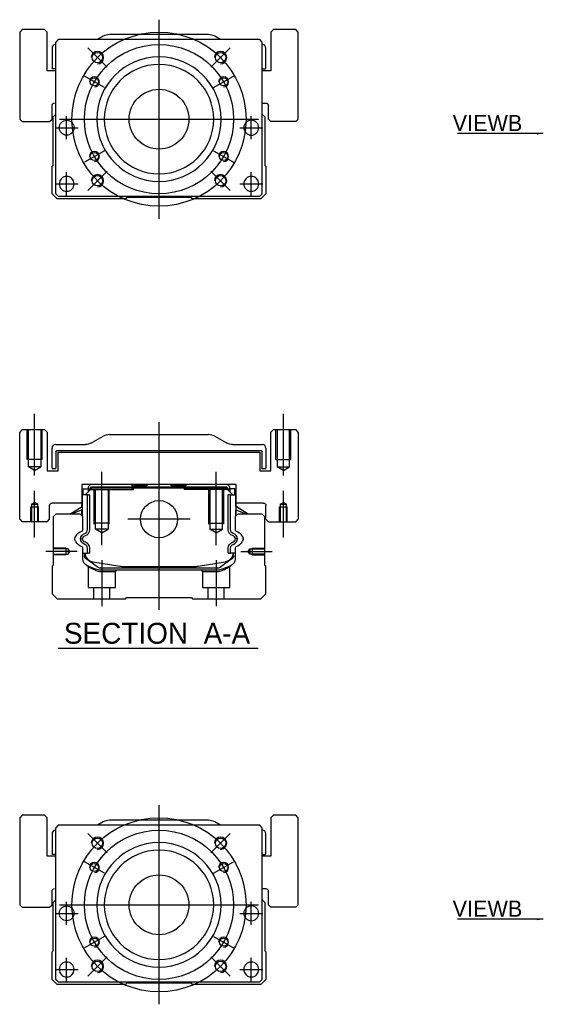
# Model space of a CAD drawing. Header units: millimetres. Extents: x 1805 to 4914, y -1594 to 860.
# Tile 333 of 656: x 3642 to 3853, y -1589 to -1193. Entities that reach past the tile are written whole.
import ezdxf
from ezdxf.lldxf.tags import DXFTag

# ---------------------------------------------------------------- set-up
doc = ezdxf.new("R2010")
doc.units = ezdxf.units.MM
doc.layers.get('0').update_dxf_attribs({"linetype": 'CONTINUOUS'})
doc.styles.add('CHN', font='txt')
doc.styles.add('DIM-7', font='SIMPLEX.shx', dxfattribs={"width": 0.7, "bigfont": 'chineset.shx'})
tags = doc.linetypes.add('DASHED', pattern=[25.72, 12.86, -12.86]).pattern_tags.tags
tags[6:7] = [DXFTag(74, 4), DXFTag(75, 0), DXFTag(340, '0'), DXFTag(46, 0.0), DXFTag(50, 0.0), DXFTag(44, 0.0), DXFTag(45, 0.0)]
tags[4:5] = [DXFTag(74, 4), DXFTag(75, 0), DXFTag(340, '0'), DXFTag(46, 0.0), DXFTag(50, 0.0), DXFTag(44, 0.0), DXFTag(45, 0.0)]
doc.dimstyles.new('CNS', dxfattribs={"dimtxt": 3.5, "dimasz": 2.5, "dimexe": 1, "dimexo": 1, "dimgap": 1, "dimtad": 1, "dimdsep": 46, "dimtxsty": 'DIM-7', "dimcen": 0.09, "dimclrd": 4, "dimclre": 4, "dimclrt": 1, "dimadec": 0, "dimazin": 0, "dimtfac": 1, "dimtmove": 0, "dimatfit": 3, "dimfxl": 0, "dimtvp": 0.971429, "dimtolj": 1, "dimarcsym": 0})

msp = doc.modelspace()

# ---------------------------------------------------------------- linework, layer by layer
at = {"ltscale": 0.3}
for p, q in [((3698.39, -1192.93), (3698.39, -1272.93)), ((3658.39, -1232.93), (3738.39, -1232.93)), ((3698.39, -1508.79), (3698.39, -1588.79)), ((3658.39, -1548.79), (3738.39, -1548.79))]:
    msp.add_line(p, q, dxfattribs=at)
at = {"linetype": 'Continuous'}
for p, q in [((3643.39, -1196.93), (3642.39, -1197.93)), ((3643.39, -1196.93), (3642.39, -1197.93)), ((3642.39, -1197.93), (3642.39, -1232.93)), ((3642.39, -1197.93), (3642.39, -1232.93)), ((3652.39, -1196.93), (3643.39, -1196.93)), ((3653.39, -1197.93), (3652.39, -1196.93)), ((3653.39, -1213.43), (3653.39, -1197.93)), ((3718.31, -1198.93), (3678.46, -1198.93)), ((3744.39, -1196.93), (3743.39, -1197.93)), ((3744.39, -1196.93), (3743.39, -1197.93)), ((3743.39, -1197.93), (3743.39, -1213.43)), ((3743.39, -1197.93), (3743.39, -1213.43)), ((3753.39, -1196.93), (3744.39, -1196.93)), ((3754.39, -1197.93), (3753.39, -1196.93)), ((3754.39, -1232.93), (3754.39, -1197.93)), ((3657.89, -1200.93), (3656.89, -1201.93)), ((3656.89, -1262.93), (3656.89, -1201.93)), ((3726.39, -1200.93), (3657.89, -1200.93)), ((3675.98, -1199.59), (3673.64, -1200.93)), ((3723.14, -1200.93), (3720.79, -1199.59)), ((3738.89, -1200.93), (3726.39, -1200.93)), ((3739.89, -1201.93), (3738.89, -1200.93)), ((3739.89, -1262.93), (3739.89, -1201.93)), ((3655.39, -1204.43), (3655.39, -1212.4)), ((3741.39, -1212.4), (3741.39, -1204.43)), ((3656.89, -1213.43), (3653.39, -1213.43)), ((3656.89, -1212.7), (3655.69, -1212.7)), ((3743.39, -1213.43), (3739.89, -1213.43)), ((3740.19, -1212.7), (3741.09, -1212.7)), ((3739.89, -1226.43), (3741.39, -1226.43)), ((3655.39, -1232.93), (3655.39, -1227.43)), ((3655.89, -1231.93), (3656.89, -1230.93)), ((3739.89, -1230.93), (3740.89, -1231.93)), ((3742.39, -1232.93), (3742.39, -1227.43)), ((3642.39, -1232.93), (3643.39, -1233.93)), ((3642.39, -1232.93), (3643.39, -1233.93)), ((3643.39, -1233.93), (3654.39, -1233.93)), ((3654.39, -1233.93), (3655.39, -1232.93)), ((3655.89, -1251.38), (3655.89, -1231.93)), ((3740.89, -1231.93), (3740.89, -1251.38)), ((3742.39, -1232.93), (3743.39, -1233.93)), ((3753.39, -1233.93), (3743.39, -1233.93)), ((3753.39, -1233.93), (3754.39, -1232.93)), ((3655.39, -1251.88), (3655.89, -1251.38)), ((3655.39, -1262.93), (3655.39, -1251.88)), ((3740.89, -1251.38), (3741.39, -1251.88)), ((3741.39, -1251.88), (3741.39, -1262.93)), ((3657.39, -1264.93), (3655.39, -1262.93)), ((3656.89, -1262.93), (3657.89, -1263.93)), ((3684.89, -1264.93), (3657.39, -1264.93)), ((3657.89, -1263.93), (3738.89, -1263.93)), ((3685.39, -1264.43), (3684.89, -1264.93)), ((3711.39, -1264.43), (3685.39, -1264.43)), ((3711.89, -1264.93), (3711.39, -1264.43)), ((3739.39, -1264.93), (3711.89, -1264.93)), ((3738.89, -1263.93), (3739.89, -1262.93)), ((3741.39, -1262.93), (3739.39, -1264.93)), ((3643.39, -1357.75), (3642.39, -1358.75)), ((3643.39, -1357.75), (3642.39, -1358.75)), ((3643.39, -1357.75), (3652.39, -1357.75)), ((3653.39, -1358.75), (3652.39, -1357.75)), ((3744.39, -1357.75), (3743.39, -1358.75)), ((3744.39, -1357.75), (3743.39, -1358.75)), ((3744.39, -1357.75), (3753.39, -1357.75)), ((3754.39, -1358.75), (3753.39, -1357.75)), ((3642.39, -1393.75), (3642.39, -1358.75)), ((3642.39, -1393.75), (3642.39, -1358.75)), ((3653.39, -1358.75), (3653.39, -1374.25)), ((3671.29, -1363.09), (3675.98, -1360.41)), ((3678.46, -1359.75), (3718.31, -1359.75)), ((3720.79, -1360.41), (3725.48, -1363.09)), ((3743.39, -1374.25), (3743.39, -1358.75)), ((3743.39, -1374.25), (3743.39, -1358.75)), ((3754.39, -1358.75), (3754.39, -1393.75)), ((3655.39, -1373.22), (3655.39, -1365.25)), ((3656.89, -1363.75), (3668.81, -1363.75)), ((3727.96, -1363.75), (3739.89, -1363.75)), ((3741.39, -1365.25), (3741.39, -1373.22)), ((3656.89, -1366.55), (3656.89, -1373.22)), ((3739.59, -1366.25), (3657.19, -1366.25)), ((3657.89, -1366.75), (3738.89, -1366.75)), ((3657.89, -1374.25), (3657.89, -1366.75)), ((3657.89, -1374.25), (3657.89, -1366.75)), ((3738.89, -1366.75), (3738.89, -1374.25)), ((3739.89, -1373.52), (3739.89, -1366.55)), ((3656.59, -1373.52), (3655.69, -1373.52)), ((3741.09, -1373.52), (3739.89, -1373.52)), ((3653.39, -1374.25), (3657.89, -1374.25)), ((3738.89, -1374.25), (3743.39, -1374.25)), ((3667.4, -1379.75), (3667.42, -1387.25)), ((3729.37, -1379.75), (3667.4, -1379.75)), ((3668.71, -1384), (3671.41, -1381.3)), ((3670.91, -1379.75), (3669.91, -1380.75)), ((3669.91, -1380.75), (3669.91, -1381.6)), ((3670.41, -1381.66), (3671.27, -1380.8)), ((3670.64, -1381.76), (3671.37, -1381.03)), ((3671.27, -1380.8), (3725.5, -1380.8)), ((3671.37, -1381.03), (3671.27, -1380.8)), ((3671.37, -1381.03), (3725.41, -1381.03)), ((3725.37, -1381.3), (3671.41, -1381.3)), ((3687.19, -1379.75), (3687.74, -1380.3)), ((3687.74, -1380.3), (3688.09, -1380.3)), ((3693.39, -1380.3), (3688.09, -1380.3)), ((3688.09, -1380.8), (3688.09, -1380.3)), ((3693.39, -1380.3), (3693.94, -1379.75)), ((3702.84, -1379.75), (3693.94, -1379.75)), ((3703.39, -1380.3), (3702.84, -1379.75)), ((3708.69, -1380.3), (3703.39, -1380.3)), ((3708.69, -1380.8), (3708.69, -1380.3)), ((3708.69, -1380.3), (3709.04, -1380.3)), ((3709.04, -1380.3), (3709.59, -1379.75)), ((3709.04, -1380.3), (3709.59, -1379.75)), ((3728.07, -1384), (3725.37, -1381.3)), ((3725.41, -1381.03), (3725.5, -1380.8)), ((3726.14, -1381.76), (3725.41, -1381.03)), ((3726.37, -1381.66), (3725.5, -1380.8)), ((3726.87, -1380.75), (3725.87, -1379.75)), ((3726.87, -1381.6), (3726.87, -1380.75)), ((3729.36, -1387.25), (3729.37, -1379.75)), ((3729.36, -1384), (3729.37, -1379.75)), ((3667.51, -1384), (3667.41, -1384)), ((3667.51, -1388.65), (3667.51, -1384)), ((3667.56, -1384), (3667.51, -1384)), ((3669.66, -1384), (3667.56, -1384)), ((3667.56, -1384), (3667.56, -1391.25)), ((3667.91, -1381.6), (3669.91, -1381.6)), ((3667.91, -1384), (3667.91, -1381.6)), ((3669.66, -1397.96), (3669.66, -1384)), ((3669.66, -1384), (3670.56, -1384)), ((3669.91, -1381.6), (3669.91, -1382.8)), ((3670.41, -1381.75), (3669.91, -1381.75)), ((3670.64, -1381.76), (3670.41, -1381.66)), ((3670.41, -1382.3), (3670.41, -1381.66)), ((3670.56, -1397.96), (3670.56, -1384)), ((3670.64, -1382.07), (3670.64, -1381.76)), ((3726.14, -1381.76), (3726.37, -1381.66)), ((3726.14, -1382.07), (3726.14, -1381.76)), ((3727.12, -1384), (3726.22, -1384)), ((3726.22, -1397.96), (3726.22, -1384)), ((3726.37, -1382.3), (3726.37, -1381.66)), ((3726.87, -1381.75), (3726.37, -1381.75)), ((3728.87, -1381.6), (3726.87, -1381.6)), ((3726.87, -1381.6), (3726.87, -1382.8)), ((3727.12, -1384), (3729.22, -1384)), ((3727.12, -1397.96), (3727.12, -1384)), ((3728.87, -1381.6), (3728.87, -1381.6)), ((3728.87, -1384), (3728.87, -1381.6)), ((3728.87, -1384), (3728.87, -1381.6)), ((3729.22, -1384), (3729.27, -1384)), ((3729.22, -1384), (3729.22, -1391.25)), ((3729.27, -1384), (3729.36, -1384)), ((3729.27, -1388.65), (3729.27, -1384)), ((3654.39, -1393.75), (3654.39, -1388.25)), ((3667.42, -1387.25), (3655.39, -1387.25)), ((3662.5, -1391.75), (3667.56, -1388.62)), ((3667.41, -1388.71), (3667.41, -1387.25)), ((3734.27, -1391.75), (3729.22, -1388.62)), ((3740.39, -1387.25), (3729.36, -1387.25)), ((3729.37, -1388.71), (3729.37, -1387.25)), ((3734.27, -1391.75), (3729.37, -1388.71)), ((3741.39, -1393.75), (3741.39, -1388.25)), ((3741.39, -1393.75), (3741.39, -1388.25)), ((3656.89, -1391.75), (3655.89, -1392.75)), ((3655.89, -1392.75), (3655.89, -1412.2)), ((3666.71, -1391.75), (3656.89, -1391.75)), ((3667.56, -1389.95), (3663.05, -1391.75)), ((3667.71, -1392.75), (3666.71, -1391.75)), ((3667.41, -1392.45), (3667.41, -1390.01)), ((3667.51, -1392.55), (3667.51, -1389.97)), ((3667.71, -1398.07), (3667.71, -1392.75)), ((3730.07, -1391.75), (3729.07, -1392.75)), ((3729.07, -1392.75), (3729.07, -1398.07)), ((3729.22, -1389.95), (3733.72, -1391.75)), ((3729.27, -1392.55), (3729.27, -1389.97)), ((3729.37, -1392.45), (3729.37, -1390.01)), ((3739.89, -1391.75), (3730.07, -1391.75)), ((3740.89, -1392.75), (3739.89, -1391.75)), ((3740.89, -1412.2), (3740.89, -1392.75)), ((3642.39, -1393.75), (3643.39, -1394.75)), ((3642.39, -1393.75), (3643.39, -1394.75)), ((3653.39, -1394.75), (3643.39, -1394.75)), ((3653.39, -1394.75), (3654.39, -1393.75)), ((3741.39, -1393.75), (3742.39, -1394.75)), ((3741.39, -1393.75), (3742.39, -1394.75)), ((3742.39, -1394.75), (3753.39, -1394.75)), ((3753.39, -1394.75), (3754.39, -1393.75)), ((3667.71, -1409.68), (3667.71, -1405.29)), ((3667.71, -1407.41), (3669.66, -1407.41)), ((3668.41, -1407.41), (3668.41, -1408.49)), ((3668.71, -1407.41), (3668.71, -1408.45)), ((3669.66, -1407.41), (3669.66, -1405.41)), ((3670.56, -1407.41), (3669.66, -1407.41)), ((3670.56, -1407.41), (3670.56, -1405.41)), ((3726.22, -1407.41), (3726.22, -1405.41)), ((3726.22, -1407.41), (3727.12, -1407.41)), ((3727.12, -1407.41), (3727.12, -1405.41)), ((3729.07, -1407.41), (3727.12, -1407.41)), ((3728.07, -1407.41), (3728.07, -1408.45)), ((3728.37, -1408.49), (3728.37, -1407.41)), ((3729.07, -1405.29), (3729.07, -1409.68)), ((3655.89, -1412.2), (3655.39, -1412.7)), ((3655.39, -1412.7), (3655.39, -1423.75)), ((3669.09, -1409.75), (3669.02, -1409.7)), ((3673.51, -1412.96), (3669.09, -1409.75)), ((3671.78, -1410.88), (3682.68, -1412.62)), ((3684.34, -1412.75), (3712.44, -1412.75)), ((3714.09, -1412.62), (3725, -1410.88)), ((3727.68, -1409.75), (3723.26, -1412.96)), ((3727.21, -1412.46), (3723.78, -1413.87)), ((3727.75, -1409.7), (3727.68, -1409.75)), ((3741.39, -1412.7), (3740.89, -1412.2)), ((3741.39, -1423.75), (3741.39, -1412.7)), ((3674.39, -1413.25), (3722.38, -1413.25)), ((3721.88, -1414.25), (3674.9, -1414.25)), ((3655.39, -1423.75), (3657.39, -1425.75)), ((3739.39, -1425.75), (3741.39, -1423.75)), ((3657.39, -1425.75), (3684.89, -1425.75)), ((3684.89, -1425.75), (3685.39, -1425.25)), ((3685.39, -1425.25), (3711.39, -1425.25)), ((3711.39, -1425.25), (3711.89, -1425.75)), ((3711.89, -1425.75), (3739.39, -1425.75)), ((3643.39, -1512.79), (3642.39, -1513.79)), ((3643.39, -1512.79), (3642.39, -1513.79)), ((3642.39, -1513.79), (3642.39, -1548.79)), ((3642.39, -1513.79), (3642.39, -1548.79)), ((3652.39, -1512.79), (3643.39, -1512.79)), ((3653.39, -1513.79), (3652.39, -1512.79)), ((3653.39, -1529.29), (3653.39, -1513.79)), ((3675.98, -1515.45), (3673.64, -1516.79)), ((3718.31, -1514.79), (3678.46, -1514.79)), ((3723.14, -1516.79), (3720.79, -1515.45)), ((3744.39, -1512.79), (3743.39, -1513.79)), ((3744.39, -1512.79), (3743.39, -1513.79)), ((3743.39, -1513.79), (3743.39, -1529.29)), ((3743.39, -1513.79), (3743.39, -1529.29)), ((3753.39, -1512.79), (3744.39, -1512.79)), ((3754.39, -1513.79), (3753.39, -1512.79)), ((3754.39, -1548.79), (3754.39, -1513.79)), ((3657.89, -1516.79), (3656.89, -1517.79)), ((3656.89, -1578.79), (3656.89, -1517.79)), ((3726.39, -1516.79), (3657.89, -1516.79)), ((3738.89, -1516.79), (3726.39, -1516.79)), ((3739.89, -1517.79), (3738.89, -1516.79)), ((3739.89, -1578.79), (3739.89, -1517.79)), ((3655.39, -1520.29), (3655.39, -1528.26)), ((3741.39, -1528.26), (3741.39, -1520.29)), ((3656.89, -1529.29), (3653.39, -1529.29)), ((3656.89, -1528.56), (3655.69, -1528.56)), ((3743.39, -1529.29), (3739.89, -1529.29)), ((3740.19, -1528.56), (3741.09, -1528.56)), ((3655.39, -1548.79), (3655.39, -1543.29)), ((3739.89, -1542.29), (3741.39, -1542.29)), ((3742.39, -1548.79), (3742.39, -1543.29)), ((3655.89, -1547.79), (3656.89, -1546.79)), ((3739.89, -1546.79), (3740.89, -1547.79)), ((3642.39, -1548.79), (3643.39, -1549.79)), ((3642.39, -1548.79), (3643.39, -1549.79)), ((3643.39, -1549.79), (3654.39, -1549.79)), ((3654.39, -1549.79), (3655.39, -1548.79)), ((3655.89, -1567.24), (3655.89, -1547.79)), ((3740.89, -1547.79), (3740.89, -1567.24)), ((3742.39, -1548.79), (3743.39, -1549.79)), ((3753.39, -1549.79), (3743.39, -1549.79)), ((3753.39, -1549.79), (3754.39, -1548.79)), ((3655.39, -1567.74), (3655.89, -1567.24)), ((3740.89, -1567.24), (3741.39, -1567.74)), ((3655.39, -1578.79), (3655.39, -1567.74)), ((3741.39, -1567.74), (3741.39, -1578.79)), ((3657.39, -1580.79), (3655.39, -1578.79)), ((3656.89, -1578.79), (3657.89, -1579.79)), ((3738.89, -1579.79), (3739.89, -1578.79)), ((3741.39, -1578.79), (3739.39, -1580.79)), ((3684.89, -1580.79), (3657.39, -1580.79)), ((3657.89, -1579.79), (3738.89, -1579.79)), ((3685.39, -1580.29), (3684.89, -1580.79)), ((3711.39, -1580.29), (3685.39, -1580.29)), ((3711.89, -1580.79), (3711.39, -1580.29)), ((3739.39, -1580.79), (3711.89, -1580.79))]:
    msp.add_line(p, q, dxfattribs=at)
at = {"linetype": 'DASHED'}
for p, q in [((3653.39, -1197.93), (3652.39, -1196.93)), ((3653.39, -1213.43), (3653.39, -1197.93)), ((3754.39, -1197.93), (3753.39, -1196.93)), ((3754.39, -1232.93), (3754.39, -1197.93)), ((3655.39, -1232.93), (3655.39, -1227.43)), ((3654.39, -1233.93), (3655.39, -1232.93)), ((3753.39, -1233.93), (3754.39, -1232.93)), ((3687.19, -1379.75), (3687.74, -1380.3)), ((3687.74, -1381.75), (3687.74, -1380.3)), ((3688.09, -1381.75), (3688.09, -1380.8)), ((3709.04, -1380.3), (3708.69, -1380.3)), ((3708.69, -1381.75), (3708.69, -1380.8)), ((3709.04, -1381.75), (3709.04, -1380.3)), ((3670.41, -1381.75), (3688.09, -1381.75)), ((3726.37, -1381.75), (3708.69, -1381.75)), ((3727.67, -1381.8), (3727.67, -1381.8)), ((3729.36, -1384), (3729.37, -1384)), ((3729.43, -1388.75), (3729.43, -1388.75)), ((3674.94, -1414.75), (3680.89, -1414.75)), ((3680.89, -1414.75), (3681.39, -1414.25)), ((3715.33, -1414.25), (3715.83, -1414.75)), ((3715.83, -1414.75), (3721.83, -1414.75)), ((3653.39, -1513.79), (3652.39, -1512.79)), ((3653.39, -1529.29), (3653.39, -1513.79)), ((3754.39, -1513.79), (3753.39, -1512.79)), ((3754.39, -1548.79), (3754.39, -1513.79)), ((3655.39, -1548.79), (3655.39, -1543.29)), ((3654.39, -1549.79), (3655.39, -1548.79)), ((3753.39, -1549.79), (3754.39, -1548.79))]:
    msp.add_line(p, q, dxfattribs=at)
at = {"ltscale": 0.2}
for p, q in [((3677.53, -1212.07), (3669.75, -1204.3)), ((3719.25, -1212.07), (3727.02, -1204.3)), ((3677.53, -1253.79), (3669.75, -1261.57)), ((3719.25, -1253.79), (3727.02, -1261.57)), ((3648.39, -1376.16), (3648.39, -1351.34)), ((3748.39, -1376.16), (3748.39, -1351.34)), ((3698.39, -1354.75), (3698.39, -1430.25)), ((3675.39, -1404.19), (3675.39, -1374.75)), ((3721.39, -1404.19), (3721.39, -1374.75)), ((3648.39, -1401.16), (3648.39, -1382.34)), ((3748.39, -1401.16), (3748.39, -1382.34)), ((3710.86, -1393.75), (3685.91, -1393.75)), ((3665.53, -1406.75), (3652.89, -1406.75)), ((3731.24, -1406.75), (3743.89, -1406.75)), ((3675.39, -1410.25), (3675.39, -1428.75)), ((3721.39, -1410.25), (3721.39, -1428.75)), ((3677.53, -1527.93), (3669.75, -1520.15)), ((3719.25, -1527.93), (3727.02, -1520.15)), ((3677.53, -1569.65), (3669.75, -1577.42)), ((3719.25, -1569.65), (3727.02, -1577.42))]:
    msp.add_line(p, q, dxfattribs=at)
at = {"ltscale": 0.1}
for p, q in [((3676.43, -1220.26), (3668.38, -1215.61)), ((3720.34, -1220.26), (3728.39, -1215.61)), ((3661.27, -1241.01), (3661.27, -1231.71)), ((3735.5, -1241.01), (3735.5, -1231.71)), ((3656.62, -1236.36), (3665.92, -1236.36)), ((3730.85, -1236.36), (3740.15, -1236.36)), ((3676.43, -1245.61), (3668.38, -1250.26)), ((3720.34, -1245.61), (3728.39, -1250.26)), ((3661.27, -1263.58), (3661.27, -1254.28)), ((3735.5, -1263.58), (3735.5, -1254.28)), ((3656.62, -1258.93), (3665.92, -1258.93)), ((3730.85, -1258.93), (3740.15, -1258.93)), ((3676.43, -1536.11), (3668.38, -1531.46)), ((3720.34, -1536.11), (3728.39, -1531.46)), ((3661.27, -1556.87), (3661.27, -1547.57)), ((3735.5, -1556.87), (3735.5, -1547.57)), ((3656.62, -1552.22), (3665.92, -1552.22)), ((3730.85, -1552.22), (3740.15, -1552.22)), ((3676.43, -1561.46), (3668.38, -1566.11)), ((3720.34, -1561.46), (3728.39, -1566.11)), ((3661.27, -1579.44), (3661.27, -1570.14)), ((3735.5, -1579.44), (3735.5, -1570.14)), ((3656.62, -1574.79), (3665.92, -1574.79)), ((3730.85, -1574.79), (3740.15, -1574.79))]:
    msp.add_line(p, q, dxfattribs=at)
at = {"linetype": 'DASHED', "ltscale": 0.08}
for p, q in [((3645.39, -1369.75), (3645.39, -1357.75)), ((3645.89, -1369.75), (3645.89, -1357.75)), ((3645.89, -1372.75), (3645.89, -1357.75)), ((3650.89, -1357.75), (3650.89, -1369.75)), ((3650.89, -1357.75), (3650.89, -1372.75)), ((3651.39, -1369.75), (3651.39, -1357.75)), ((3745.39, -1369.75), (3745.39, -1357.75)), ((3745.89, -1357.75), (3745.89, -1369.75)), ((3745.89, -1357.75), (3745.89, -1372.75)), ((3750.89, -1369.75), (3750.89, -1357.75)), ((3750.89, -1372.75), (3750.89, -1357.75)), ((3751.39, -1369.75), (3751.39, -1357.75)), ((3651.39, -1369.75), (3645.39, -1369.75)), ((3650.89, -1372.75), (3645.89, -1372.75)), ((3648.39, -1374.19), (3645.89, -1372.75)), ((3648.39, -1374.19), (3650.89, -1372.75)), ((3745.39, -1369.75), (3751.39, -1369.75)), ((3745.89, -1372.75), (3750.89, -1372.75)), ((3748.39, -1374.19), (3745.89, -1372.75)), ((3748.39, -1374.19), (3750.89, -1372.75)), ((3646.89, -1388.75), (3649.89, -1388.75)), ((3646.89, -1394.75), (3646.89, -1388.75)), ((3647.14, -1387.75), (3648.39, -1387.03)), ((3647.14, -1387.75), (3647.14, -1394.75)), ((3647.14, -1387.75), (3647.14, -1387.75)), ((3647.14, -1387.75), (3649.64, -1387.75)), ((3647.14, -1388.75), (3647.14, -1394.75)), ((3649.64, -1387.75), (3648.39, -1387.03)), ((3649.64, -1394.75), (3649.64, -1387.75)), ((3649.64, -1394.75), (3649.64, -1388.75)), ((3649.89, -1394.75), (3649.89, -1388.75)), ((3746.89, -1388.75), (3749.89, -1388.75)), ((3746.89, -1394.75), (3746.89, -1388.75)), ((3747.14, -1387.75), (3748.39, -1387.03)), ((3747.14, -1387.75), (3747.14, -1394.75)), ((3747.14, -1387.75), (3747.14, -1387.75)), ((3747.14, -1387.75), (3749.64, -1387.75)), ((3747.14, -1388.75), (3747.14, -1394.75)), ((3749.64, -1387.75), (3748.39, -1387.03)), ((3749.64, -1394.75), (3749.64, -1387.75)), ((3749.64, -1394.75), (3749.64, -1388.75)), ((3749.89, -1394.75), (3749.89, -1388.75))]:
    msp.add_line(p, q, dxfattribs=at)
at = {"linetype": 'DASHED', "ltscale": 0.1}
for p, q in [((3672.39, -1395.75), (3672.39, -1381.75)), ((3672.89, -1397.75), (3672.89, -1381.75)), ((3677.89, -1381.75), (3677.89, -1397.75)), ((3678.39, -1395.75), (3678.39, -1381.75)), ((3718.39, -1395.75), (3718.39, -1381.75)), ((3718.89, -1381.75), (3718.89, -1397.75)), ((3723.89, -1397.75), (3723.89, -1381.75)), ((3724.39, -1395.75), (3724.39, -1381.75)), ((3678.39, -1395.3), (3672.39, -1395.3)), ((3718.39, -1395.3), (3724.39, -1395.3)), ((3677.89, -1397.75), (3672.89, -1397.75)), ((3675.39, -1399.19), (3672.89, -1397.75)), ((3675.39, -1399.19), (3677.89, -1397.75)), ((3718.89, -1397.75), (3723.89, -1397.75)), ((3721.39, -1399.19), (3718.89, -1397.75)), ((3721.39, -1399.19), (3723.89, -1397.75)), ((3660.89, -1405.45), (3655.89, -1405.45)), ((3661.88, -1405.68), (3655.89, -1405.68)), ((3655.89, -1407.83), (3661.88, -1407.83)), ((3660.89, -1408.05), (3655.89, -1408.05)), ((3660.89, -1405.45), (3660.89, -1408.05)), ((3662.53, -1406.75), (3661.88, -1405.68)), ((3661.88, -1405.68), (3661.88, -1407.83)), ((3661.88, -1407.83), (3662.53, -1406.75)), ((3734.24, -1406.75), (3734.89, -1405.68)), ((3734.89, -1407.83), (3734.24, -1406.75)), ((3734.89, -1405.68), (3740.89, -1405.68)), ((3734.89, -1405.68), (3734.89, -1407.83)), ((3740.89, -1407.83), (3734.89, -1407.83)), ((3735.89, -1405.45), (3735.89, -1408.05)), ((3735.89, -1405.45), (3740.89, -1405.45)), ((3735.89, -1408.05), (3740.89, -1408.05)), ((3669.89, -1412.93), (3669.89, -1421.25)), ((3726.83, -1421.25), (3726.83, -1412.95)), ((3680.89, -1421.25), (3680.89, -1414.75)), ((3715.83, -1414.75), (3715.83, -1421.25)), ((3669.89, -1421.25), (3680.89, -1421.25)), ((3672.09, -1421.25), (3672.09, -1425.75)), ((3678.69, -1425.75), (3678.69, -1421.25)), ((3715.83, -1421.25), (3726.83, -1421.25)), ((3718.03, -1421.25), (3718.03, -1425.75)), ((3724.63, -1425.75), (3724.63, -1421.25))]:
    msp.add_line(p, q, dxfattribs=at)
msp.add_line((3657.92, -1445.58), (3738.2, -1445.58))
at = {"ltscale": 0.3}
for centre, radius in [((3698.39, -1232.93), 35), ((3698.39, -1232.93), 30), ((3698.39, -1548.79), 35), ((3698.39, -1548.79), 30)]:
    msp.add_circle(centre, radius, dxfattribs=at)
at = {"linetype": 'Continuous'}
for centre, radius in [((3673.64, -1208.18), 2.1), ((3723.14, -1208.18), 2.1), ((3672.41, -1217.93), 1.65), ((3724.37, -1217.93), 1.65), ((3698.39, -1232.93), 12), ((3661.27, -1236.36), 3), ((3672.41, -1247.93), 1.65), ((3724.37, -1247.93), 1.65), ((3673.64, -1257.68), 2.1), ((3723.14, -1257.68), 2.1), ((3698.39, -1393.75), 7.47), ((3673.64, -1524.04), 2.1), ((3723.14, -1524.04), 2.1), ((3672.41, -1533.79), 1.65), ((3724.37, -1533.79), 1.65), ((3698.39, -1548.79), 12), ((3661.27, -1552.22), 3), ((3672.41, -1563.79), 1.65), ((3724.37, -1563.79), 1.65), ((3673.64, -1573.54), 2.1), ((3723.14, -1573.54), 2.1)]:
    msp.add_circle(centre, radius, dxfattribs=at)
at = {"linetype": 'Continuous', "extrusion": (0, 0, -1)}
for centre, radius in [((-3698.39, -1232.93), 25), ((-3698.39, -1232.93), 22), ((-3735.5, -1236.36), 3), ((-3661.27, -1258.93), 3), ((-3735.5, -1258.93), 3), ((-3698.39, -1548.79), 25), ((-3698.39, -1548.79), 22), ((-3735.5, -1552.22), 3), ((-3661.27, -1574.79), 3), ((-3735.5, -1574.79), 3)]:
    msp.add_circle(centre, radius, dxfattribs=at)
at = {"linetype": 'Continuous'}
for centre, radius, start, end in [((3678.46, -1203.93), 5, 90, 119.7449), ((3718.31, -1203.93), 5, 60.2551, 90), ((3656.89, -1204.43), 1.5, 90, 180), ((3739.89, -1204.43), 1.5, 0, 90), ((3740.19, -1212.4), 0.3, 180, 270), ((3741.09, -1212.4), 0.3, 270, 0), ((3678.46, -1364.75), 5, 90, 119.7449), ((3718.31, -1364.75), 5, 60.2551, 90), ((3656.89, -1365.25), 1.5, 90, 180), ((3739.89, -1365.25), 1.5, 0, 90), ((3655.69, -1373.22), 0.3, 180, 270), ((3656.59, -1373.22), 0.3, 270, 0), ((3741.09, -1373.22), 0.3, 270, 0), ((3664.85, -1400.29), 0.3, 310.437, 335.092), ((3667.21, -1398.07), 0.5, 285.1919, 0), ((3668.06, -1397.96), 1.6, 286.8095, 0), ((3668.06, -1397.96), 2.5, 286.8095, 0), ((3727.54, -1401.86), 1.58, 6.5313, 73.1905), ((3727.54, -1401.86), 2.48, 4.1548, 73.1905), ((3729.57, -1398.07), 0.5, 180, 254.8081), ((3731.92, -1400.29), 0.3, 204.908, 229.563), ((3664.85, -1403.07), 0.3, 24.908, 49.563), ((3667.21, -1405.29), 0.5, 0, 74.8081), ((3668.06, -1405.41), 1.6, 0, 73.1905), ((3668.06, -1405.41), 2.5, 0, 73.1905), ((3727.54, -1401.5), 1.58, 286.8095, 353.4687), ((3727.54, -1401.5), 2.48, 286.8095, 355.8452), ((3729.57, -1405.29), 0.5, 105.1919, 180), ((3731.92, -1403.07), 0.3, 130.437, 155.092), ((3672.41, -1406.93), 4, 202.3316, 260.9414), ((3724.37, -1406.93), 4, 337.6678, 353.1681), ((3684.34, -1402.25), 10.5, 260.9414, 270), ((3712.44, -1402.25), 10.5, 270, 279.0586), ((3722.38, -1411.75), 1.5, 270, 306.0274), ((3678.46, -1519.79), 5, 90, 119.7449), ((3718.31, -1519.79), 5, 60.2551, 90), ((3656.89, -1520.29), 1.5, 90, 180), ((3739.89, -1520.29), 1.5, 0, 90), ((3740.19, -1528.26), 0.3, 180, 270), ((3741.09, -1528.26), 0.3, 270, 0)]:
    msp.add_arc(centre, radius, start, end, dxfattribs=at)
for centre, radius in [((3673.64, -1208.18), 2.5), ((3723.14, -1208.18), 2.5), ((3672.41, -1217.93), 2), ((3724.37, -1217.93), 2), ((3672.41, -1247.93), 2), ((3724.37, -1247.93), 2), ((3673.64, -1257.68), 2.5), ((3723.14, -1257.68), 2.5), ((3673.64, -1524.04), 2.5), ((3723.14, -1524.04), 2.5), ((3672.41, -1533.79), 2), ((3724.37, -1533.79), 2), ((3672.41, -1563.79), 2), ((3724.37, -1563.79), 2), ((3673.64, -1573.54), 2.5), ((3723.14, -1573.54), 2.5)]:
    msp.add_arc(centre, radius, 270, 180)
at = {"linetype": 'Continuous', "extrusion": (6.12303e-17, 0, -1)}
for centre, radius, start, end in [((-3655.69, -1212.4), 0.3, 270, 0), ((-3668.81, -1358.75), 5, 240.2551, 270), ((-3727.96, -1358.75), 5, 270, 299.7449), ((-3657.19, -1366.55), 0.3, 0, 90), ((-3739.59, -1366.55), 0.3, 90, 180), ((-3655.39, -1388.25), 1, 0, 90), ((-3740.39, -1388.25), 1, 90, 180), ((-3740.39, -1388.25), 1, 90, 180), ((-3728.72, -1397.96), 2.5, 286.8095, 0), ((-3728.72, -1397.96), 1.6, 286.8095, 0), ((-3728.72, -1405.41), 2.5, 0, 73.1905), ((-3728.72, -1405.41), 1.6, 0, 73.1905), ((-3672.41, -1406.93), 4, 337.6678, 353.1681), ((-3655.69, -1528.26), 0.3, 270, 0)]:
    msp.add_arc(centre, radius, start, end, dxfattribs=at)
at = {"linetype": 'DASHED', "extrusion": (0, 0, -1)}
for centre in [(-3656.39, -1227.43), (-3656.39, -1543.29)]:
    msp.add_arc(centre, 1, 0, 90, dxfattribs=at)
at = {"linetype": 'Continuous', "extrusion": (0, 0, -1)}
for centre, radius, start, end in [((-3656.39, -1227.43), 1, 0, 90), ((-3741.39, -1227.43), 1, 90, 180), ((-3666.04, -1401.68), 1.53, 310.437, 49.563), ((-3668.24, -1401.86), 3.43, 24.908, 74.8081), ((-3669.24, -1401.86), 2.48, 4.1548, 73.1905), ((-3669.24, -1401.86), 1.58, 6.5313, 73.1905), ((-3728.54, -1401.86), 3.43, 105.1919, 155.092), ((-3730.73, -1401.68), 1.53, 130.437, 229.563), ((-3728.54, -1401.86), 3.58, 161.7181, 177.1235), ((-3668.24, -1401.5), 3.43, 285.1919, 335.092), ((-3669.24, -1401.5), 2.48, 286.8095, 355.8452), ((-3669.24, -1401.5), 1.58, 286.8095, 353.4687), ((-3728.54, -1401.5), 3.43, 204.908, 254.8081), ((-3728.54, -1401.5), 3.58, 182.8765, 198.2819), ((-3669.91, -1408.49), 1.5, 306.0274, 0), ((-3672.41, -1406.93), 3.77, 349.0413, 352.7469), ((-3724.37, -1406.93), 4, 202.3316, 260.9414), ((-3726.87, -1408.49), 1.5, 180, 233.9726), ((-3670.71, -1409.68), 3, 292.4327, 0), ((-3674.39, -1411.75), 1.5, 270, 306.0274), ((-3726.07, -1409.68), 3, 180, 247.5673), ((-3674.9, -1409.25), 5, 270, 292.4327), ((-3721.88, -1409.25), 5, 247.5673, 270), ((-3656.39, -1543.29), 1, 0, 90), ((-3741.39, -1543.29), 1, 90, 180)]:
    msp.add_arc(centre, radius, start, end, dxfattribs=at)
at = {"linetype": 'Continuous'}
for points, degree in [([(3667.56, -1391.25), (3667.56, -1391.85)], 1), ([(3667.56, -1391.85), (3667.56, -1392.6)], 1), ([(3729.22, -1391.25), (3729.22, -1391.85)], 1), ([(3729.22, -1391.85), (3729.22, -1392.6)], 1), ([(3666.76, -1401.68), (3667.06, -1401.68), (3667.37, -1401.68), (3667.67, -1401.68)], 3), ([(3730.01, -1401.68), (3729.71, -1401.68), (3729.41, -1401.68), (3729.11, -1401.68)], 3)]:
    msp.add_open_spline(points, degree=degree, dxfattribs=at)
at = {"linetype": 'DASHED'}
for points in [[(3669.58, -1412.46), (3669.89, -1412.93)], [(3726.83, -1412.95), (3727.14, -1412.49)]]:
    msp.add_open_spline(points, degree=1, dxfattribs=at)
for points, degree, knots in [([(3669.58, -1412.46), (3669.58, -1412.46), (3670.5, -1412.85), (3671.43, -1413.23), (3672.99, -1413.87)], 2, [0, 0, 0, 0.5, 0.5, 1, 1, 1]), ([(3669.89, -1412.93), (3669.89, -1412.93), (3669.89, -1412.93), (3670.36, -1413.14), (3671.67, -1413.73), (3672.55, -1414.12), (3673.01, -1414.33)], 3, [0, 0, 0, 0, 0.000815, 0.486557, 0.726811, 1, 1, 1, 1]), ([(3723.75, -1414.33), (3724.07, -1414.19), (3724.68, -1413.92), (3725.43, -1413.58), (3726.42, -1413.13), (3726.83, -1412.95), (3726.83, -1412.95)], 3, [0, 0, 0, 0, 0.185898, 0.357233, 0.514425, 1, 1, 1, 1]), ([(3673.01, -1414.33), (3673.32, -1414.46), (3673.92, -1414.69), (3674.61, -1414.73), (3674.94, -1414.75)], 3, [0, 0, 0, 0, 0.515943, 1, 1, 1, 1]), ([(3721.83, -1414.75), (3722.16, -1414.73), (3722.85, -1414.69), (3723.45, -1414.46), (3723.75, -1414.33)], 3, [0, 0, 0, 0, 0.484584, 1, 1, 1, 1])]:
    msp.add_open_spline(points, degree=degree, knots=knots, dxfattribs=at)

# ---------------------------------------------------------------- texts
at = {"style": 'CHN'}
for s, insert, char_height, attachment_point in [('VIEWB', (3844.45, -1237.73), 6.5, 9), ('SECTION  A-A ', (3660.16, -1439.67), 8.4, 4), ('VIEWB', (3844.45, -1553.58), 6.5, 9)]:
    msp.add_mtext(s, dxfattribs=dict(at, insert=insert, char_height=char_height, attachment_point=attachment_point))

# ---------------------------------------------------------------- leaders
for points in [[(3852.89, -1238.72), (3818.43, -1238.73)], [(3852.89, -1554.57), (3818.43, -1554.58)]]:
    msp.add_leader(points, dimstyle='CNS', override={"dimtxt": 6.5, "dimtxsty": 'CHN'})

doc.saveas('drawing.dxf')
